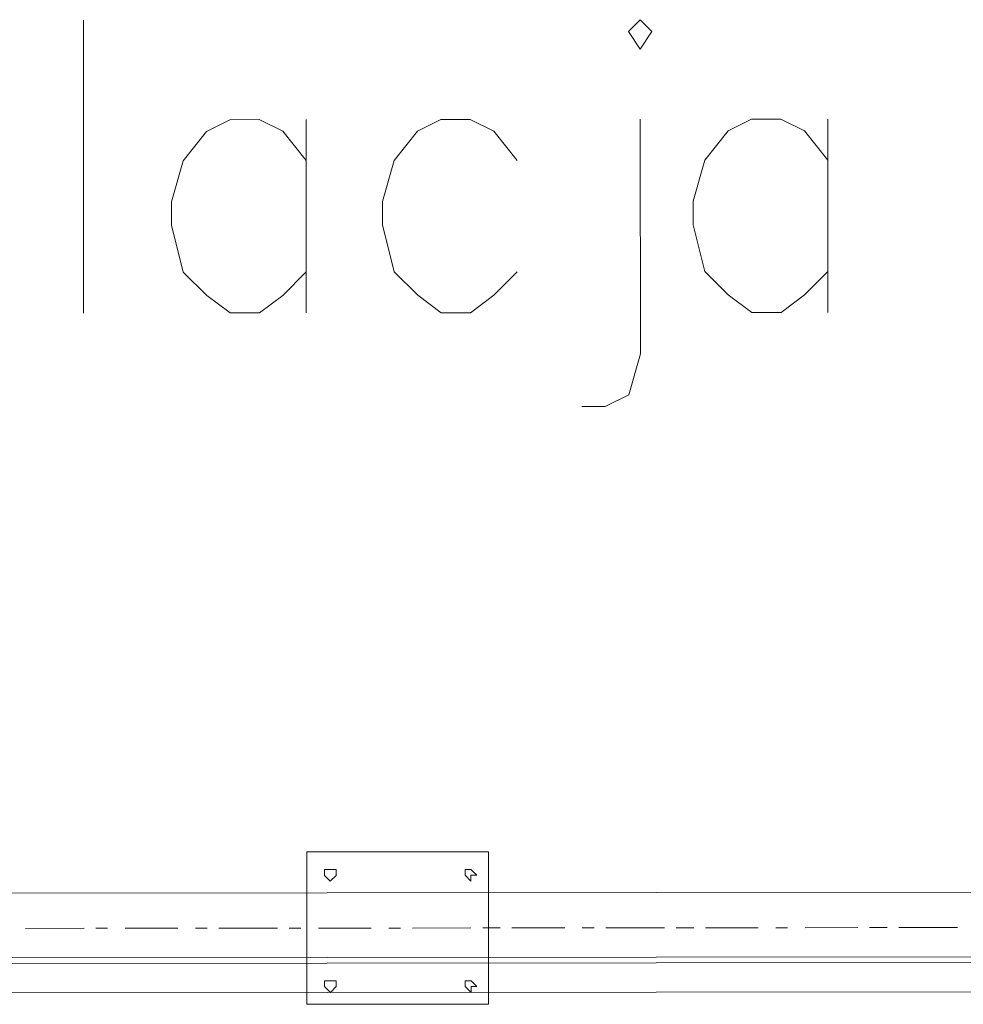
# Model space of a CAD drawing. Header units: inches. Extents: x -5850 to 5646, y 8947 to 13007.
# Tile 521 of 548: x 1084 to 1152, y 11421 to 11492. Entities that reach past the tile are written whole.
import ezdxf

# ---------------------------------------------------------------- set-up
doc = ezdxf.new("R2010")
doc.units = ezdxf.units.IN
doc.header["$MEASUREMENT"] = 0
doc.layers.add('at_Entity', color=7, linetype='Continuous')
doc.layers.add('at_Rect', color=7, linetype='Continuous')

msp = doc.modelspace()

# ---------------------------------------------------------------- linework, layer by layer
at = {"layer": 'at_Entity', "color": 7, "lineweight": 20}
for p, q in [((1088.569, 11470.918), (1088.55, 11492.036)), ((1128.678, 11492.072), (1127.831, 11491.224)), ((1129.521, 11491.225), (1128.678, 11492.072)), ((1127.831, 11491.224), (1128.68, 11489.959)), ((1128.68, 11489.959), (1129.521, 11491.225)), ((1099.113, 11484.863), (1097.429, 11484.02)), ((1101.226, 11484.865), (1099.113, 11484.863)), ((1102.917, 11484.025), (1101.226, 11484.865)), ((1104.606, 11484.868), (1104.618, 11470.933)), ((1114.32, 11484.877), (1112.636, 11484.033)), ((1116.433, 11484.879), (1114.32, 11484.877)), ((1118.124, 11484.038), (1116.433, 11484.879)), ((1128.684, 11484.89), (1128.7, 11467.993)), ((1136.709, 11484.897), (1135.02, 11484.053)), ((1138.822, 11484.899), (1136.709, 11484.897)), ((1140.513, 11484.058), (1138.822, 11484.899)), ((1142.202, 11484.902), (1142.214, 11470.966)), ((1097.429, 11484.02), (1095.736, 11481.905)), ((1104.608, 11481.913), (1102.917, 11484.025)), ((1112.636, 11484.033), (1110.943, 11481.918)), ((1119.815, 11481.926), (1118.124, 11484.038)), ((1135.02, 11484.053), (1133.332, 11481.938)), ((1142.204, 11481.946), (1140.513, 11484.058)), ((1095.736, 11481.905), (1094.897, 11478.948)), ((1110.943, 11481.918), (1110.104, 11478.962)), ((1133.332, 11481.938), (1132.493, 11478.982)), ((1094.897, 11478.948), (1094.898, 11477.259)), ((1110.104, 11478.962), (1110.105, 11477.272)), ((1132.493, 11478.982), (1132.494, 11477.292)), ((1094.898, 11477.259), (1095.743, 11473.88)), ((1110.105, 11477.272), (1110.95, 11473.894)), ((1132.494, 11477.292), (1133.339, 11473.914)), ((1095.743, 11473.88), (1097.44, 11472.192)), ((1102.927, 11472.197), (1104.615, 11473.888)), ((1110.95, 11473.894), (1112.647, 11472.206)), ((1118.134, 11472.211), (1119.822, 11473.902)), ((1133.339, 11473.914), (1135.031, 11472.226)), ((1140.523, 11472.231), (1142.212, 11473.922)), ((1116.446, 11470.943), (1118.134, 11472.211)), ((1135.031, 11472.226), (1136.721, 11470.961)), ((1138.835, 11470.963), (1140.523, 11472.231)), ((1097.44, 11472.192), (1099.125, 11470.928)), ((1101.239, 11470.93), (1102.927, 11472.197)), ((1112.647, 11472.206), (1114.332, 11470.941)), ((1099.125, 11470.928), (1101.239, 11470.93)), ((1114.332, 11470.941), (1116.446, 11470.943)), ((1136.721, 11470.961), (1138.835, 11470.963)), ((1128.7, 11467.993), (1127.855, 11465.037)), ((1127.855, 11465.037), (1126.166, 11464.193)), ((1126.166, 11464.193), (1124.476, 11464.192)), ((1105.92, 11430.806), (1106.767, 11430.807)), ((1105.92, 11430.382), (1105.92, 11430.806)), ((1106.344, 11429.959), (1105.92, 11430.382)), ((1106.768, 11430.383), (1106.344, 11429.959)), ((1106.767, 11430.807), (1106.768, 11430.383)), ((1116.058, 11430.391), (1116.058, 11430.815)), ((1116.058, 11430.815), (1116.481, 11430.815)), ((1116.482, 11429.968), (1116.058, 11430.391)), ((1116.481, 11430.815), (1116.906, 11430.392)), ((1116.906, 11430.392), (1116.482, 11430.391)), ((1116.482, 11430.391), (1116.482, 11429.968)), ((917.109, 11428.948), (1300.65, 11429.29)), ((917.113, 11424.297), (1335.713, 11424.671)), ((886.706, 11423.851), (1300.654, 11424.221)), ((1105.927, 11422.776), (1106.774, 11422.777)), ((1105.927, 11422.358), (1105.927, 11422.776)), ((1106.774, 11422.777), (1106.775, 11422.358)), ((1116.065, 11422.367), (1116.065, 11422.785)), ((1116.065, 11422.785), (1116.489, 11422.785)), ((1116.489, 11422.785), (1116.913, 11422.367)), ((1335.715, 11422.139), (886.707, 11421.738)), ((1106.351, 11421.934), (1105.927, 11422.358)), ((1106.775, 11422.358), (1106.351, 11421.934)), ((1116.489, 11421.943), (1116.065, 11422.367)), ((1116.913, 11422.367), (1116.489, 11422.367)), ((1116.489, 11422.367), (1116.489, 11421.943))]:
    msp.add_line(p, q, dxfattribs=at)
at = {"layer": 'at_Entity', "color": 3, "lineweight": 20}
for p, q in [((1088.609, 11426.563), (1084.387, 11426.56)), ((1090.298, 11426.565), (1089.451, 11426.564)), ((1095.367, 11426.57), (1091.564, 11426.566)), ((1097.481, 11426.571), (1096.633, 11426.571)), ((1102.55, 11426.576), (1098.323, 11426.572)), ((1104.234, 11426.577), (1103.392, 11426.577)), ((1109.303, 11426.582), (1105.505, 11426.579)), ((1111.416, 11426.584), (1110.574, 11426.583)), ((1116.485, 11426.588), (1112.264, 11426.585)), ((1118.599, 11426.59), (1117.333, 11426.589)), ((1123.244, 11426.594), (1119.441, 11426.591)), ((1125.357, 11426.596), (1124.51, 11426.596)), ((1130.426, 11426.601), (1126.199, 11426.597)), ((1132.54, 11426.603), (1131.268, 11426.602)), ((1137.185, 11426.607), (1133.382, 11426.603)), ((1139.293, 11426.609), (1138.451, 11426.608)), ((1144.362, 11426.613), (1140.564, 11426.61)), ((1146.475, 11426.615), (1145.209, 11426.614)), ((1151.544, 11426.62), (1147.323, 11426.616))]:
    msp.add_line(p, q, dxfattribs=at)
at = {"layer": 'at_Rect', "color": 7, "lineweight": 20}
for p, q in [((1104.656, 11432.068), (1117.752, 11432.08)), ((1104.656, 11432.068), (1104.666, 11421.085)), ((1117.761, 11421.097), (1117.752, 11432.08)), ((1117.761, 11421.097), (1104.666, 11421.085))]:
    msp.add_line(p, q, dxfattribs=at)

doc.saveas('drawing.dxf')
